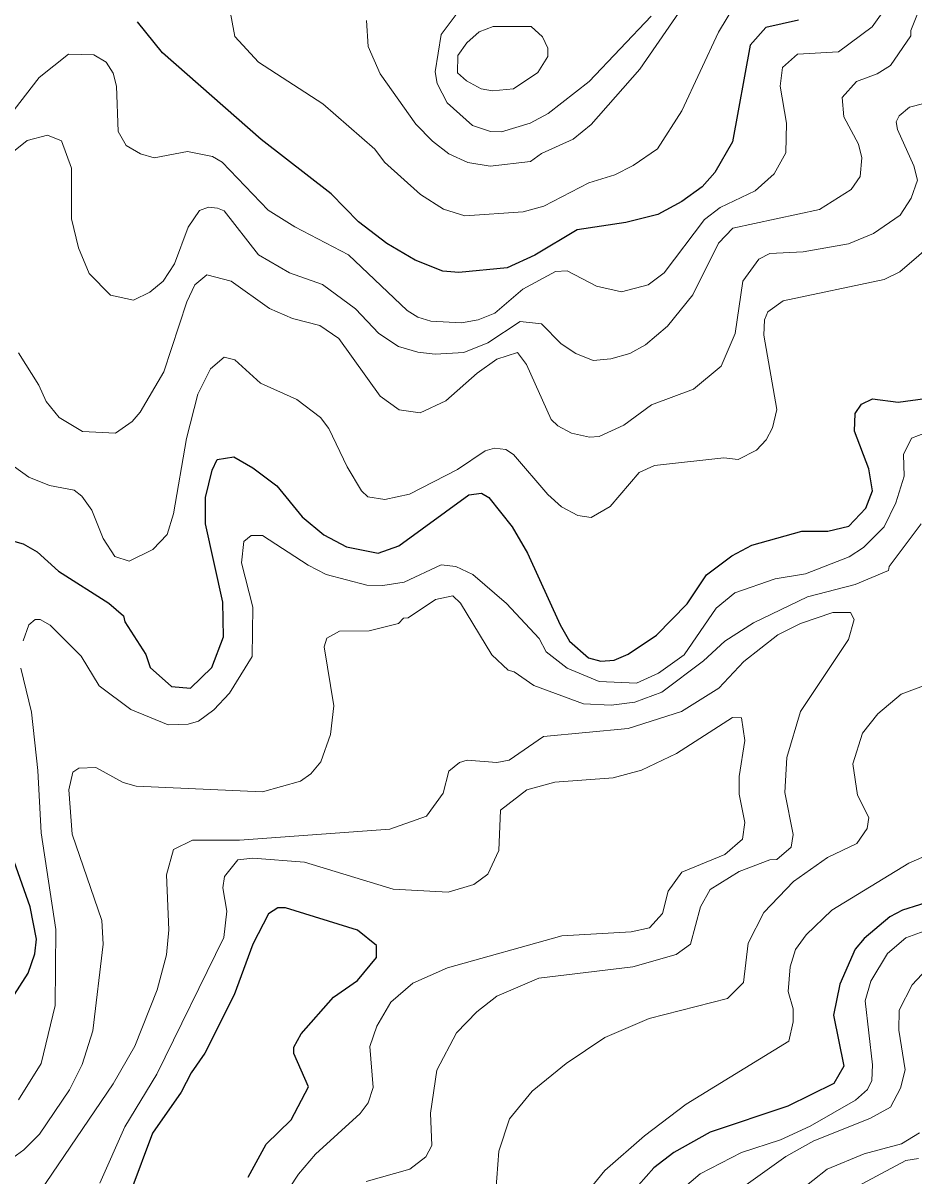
# Model space of a CAD drawing. Extents: x 673.3 to 698.5, y 6984.3 to 7012.3.
# Drawn here: x 682.618 to 683.506, y 6996.621 to 6997.77 of the extents above; entities that cross this region are included whole.
import ezdxf

# ---------------------------------------------------------------- set-up
doc = ezdxf.new("R2010")
doc.units = 0
doc.header["$LTSCALE"] = 0.032
doc.layers.add('1', color=7, linetype='Continuous', lineweight=25)
doc.layers.add('2', color=7, linetype='Continuous', lineweight=13)

msp = doc.modelspace()

# ---------------------------------------------------------------- linework, layer by layer
at = {"layer": '1'}
for points in [[(683.3912, 6997.7731), (683.3587, 6997.7658), (683.343, 6997.7482), (683.3255, 6997.6517), (683.3078, 6997.6214), (683.2952, 6997.6071), (683.275, 6997.5924), (683.2511, 6997.5793), (683.2192, 6997.5715), (683.1705, 6997.5642), (683.1285, 6997.5388), (683.1007, 6997.5261), (683.0527, 6997.5217), (683.0369, 6997.5229), (683.0091, 6997.5338), (682.981, 6997.5503), (682.9528, 6997.5721), (682.9255, 6997.6001), (682.8558, 6997.6541), (682.7575, 6997.7405), (682.7326, 6997.7713)], [(682.6034, 6997.2553), (682.6185, 6997.251), (682.6324, 6997.2431), (682.6538, 6997.2238), (682.704, 6997.1921), (682.7185, 6997.1793), (682.7197, 6997.1732), (682.7407, 6997.1409), (682.745, 6997.1277), (682.7663, 6997.1088), (682.7854, 6997.1071), (682.8067, 6997.1277), (682.8182, 6997.1584), (682.8174, 6997.193), (682.8003, 6997.2709), (682.8003, 6997.2973), (682.8068, 6997.3244), (682.8118, 6997.3351), (682.8285, 6997.3377), (682.8473, 6997.327), (682.8714, 6997.3088), (682.8965, 6997.278), (682.9182, 6997.26), (682.9406, 6997.248), (682.9724, 6997.2418), (682.9928, 6997.2491), (683.0627, 6997.2999), (683.0754, 6997.3017), (683.0827, 6997.2972), (683.1058, 6997.2682), (683.121, 6997.2419), (683.1536, 6997.1702), (683.1631, 6997.1541), (683.182, 6997.1375), (683.1942, 6997.1342), (683.2075, 6997.135), (683.2215, 6997.1412), (683.2497, 6997.16), (683.2803, 6997.1914), (683.2994, 6997.2202), (683.3248, 6997.239), (683.3446, 6997.2498), (683.3945, 6997.2636), (683.4205, 6997.2636), (683.4414, 6997.2686), (683.4581, 6997.2865), (683.4648, 6997.3038), (683.4612, 6997.3259), (683.447, 6997.3635), (683.4476, 6997.3809), (683.4538, 6997.3904), (683.4648, 6997.3955), (683.4906, 6997.3923), (683.5175, 6997.3958)], [(682.5928, 6996.7761), (682.6236, 6996.8231), (682.63, 6996.8425), (682.6317, 6996.8569), (682.6256, 6996.8893), (682.6096, 6996.9346)], [(683.5456, 6996.9019), (683.4948, 6996.886), (683.4822, 6996.8794), (683.4565, 6996.8578), (683.4478, 6996.8471), (683.4325, 6996.8123), (683.4259, 6996.7811), (683.4362, 6996.7303), (683.4265, 6996.7132), (683.3807, 6996.6905), (683.303, 6996.6647), (683.2671, 6996.6443), (683.2471, 6996.629), (683.2242, 6996.6033)], [(682.8428, 6996.6197), (682.8606, 6996.6527), (682.8856, 6996.677), (682.9028, 6996.7099), (682.8884, 6996.7429), (682.8884, 6996.7492), (682.8955, 6996.7625), (682.9279, 6996.7991), (682.9518, 6996.8157), (682.9705, 6996.8387), (682.9706, 6996.8506), (682.9517, 6996.8661), (682.8801, 6996.8881), (682.8722, 6996.8881), (682.8629, 6996.8822), (682.8475, 6996.852), (682.8287, 6996.8015), (682.7996, 6996.7435), (682.7858, 6996.7239), (682.776, 6996.7044), (682.7475, 6996.6637), (682.7044, 6996.548)]]:
    msp.add_lwpolyline(points, dxfattribs=at)
at = {"layer": '2'}
for points in [[(682.9608, 6997.7729), (682.9623, 6997.7468), (682.9742, 6997.7197), (683.0098, 6997.6693), (683.0264, 6997.6524), (683.0428, 6997.64), (683.0616, 6997.6311), (683.0838, 6997.6276), (683.124, 6997.6323), (683.1351, 6997.6402), (683.1665, 6997.6543), (683.1845, 6997.669), (683.2331, 6997.7242), (683.3013, 6997.8231)], [(682.5884, 6997.6258), (682.6225, 6997.6531), (682.6427, 6997.6586), (682.6567, 6997.6529), (682.6668, 6997.6254), (682.6668, 6997.5749), (682.6737, 6997.5462), (682.6843, 6997.5206), (682.7057, 6997.4988), (682.7284, 6997.4941), (682.7446, 6997.5021), (682.7581, 6997.5129), (682.7695, 6997.5303), (682.7829, 6997.5668), (682.7943, 6997.5834), (682.8032, 6997.5867), (682.8122, 6997.5857), (682.8187, 6997.5829), (682.8529, 6997.5393), (682.8841, 6997.5213), (682.9168, 6997.5095), (682.9498, 6997.4855), (682.973, 6997.4607), (682.9927, 6997.4477), (683.0118, 6997.442), (683.029, 6997.4403), (683.0576, 6997.4419), (683.0816, 6997.4514), (683.1137, 6997.4727), (683.1352, 6997.4703), (683.1546, 6997.4503), (683.1693, 6997.4407), (683.1866, 6997.4338), (683.204, 6997.4354), (683.2232, 6997.4409), (683.2388, 6997.4493), (683.2606, 6997.4682), (683.286, 6997.4994), (683.3116, 6997.5508), (683.3256, 6997.5656), (683.4121, 6997.5843), (683.4438, 6997.6043), (683.4526, 6997.6173), (683.4544, 6997.6358), (683.4509, 6997.6496), (683.4365, 6997.6768), (683.4348, 6997.696), (683.4491, 6997.712), (683.4695, 6997.7195), (683.4828, 6997.728), (683.503, 6997.7575), (683.5031, 6997.7628), (683.518, 6997.8008)], [(682.6095, 6997.6836), (682.6346, 6997.716), (682.6637, 6997.7391), (682.689, 6997.7385), (682.7013, 6997.7313), (682.7083, 6997.7202), (682.7115, 6997.7074), (682.7131, 6997.6621), (682.7213, 6997.648), (682.7354, 6997.6399), (682.7491, 6997.6359), (682.7824, 6997.6423), (682.8072, 6997.6371), (682.8167, 6997.6314), (682.8628, 6997.5838), (682.8891, 6997.567), (682.9426, 6997.539), (683.0013, 6997.4838), (683.0118, 6997.4771), (683.0248, 6997.4729), (683.0553, 6997.4713), (683.0718, 6997.4744), (683.0884, 6997.4809), (683.1166, 6997.5048), (683.1489, 6997.5225), (683.1607, 6997.5233), (683.1899, 6997.5078), (683.2148, 6997.5022), (683.2415, 6997.5094), (683.2573, 6997.5211), (683.2976, 6997.5745), (683.3131, 6997.5863), (683.3481, 6997.603), (683.3668, 6997.6198), (683.3784, 6997.6409), (683.3793, 6997.6703), (683.3728, 6997.7072), (683.3753, 6997.7258), (683.3902, 6997.7391), (683.431, 6997.7415), (683.4645, 6997.7665), (683.4964, 6997.8114)], [(682.8215, 6997.8), (682.8295, 6997.7567), (682.853, 6997.7312), (682.9173, 6997.6897), (682.9689, 6997.6446), (682.9786, 6997.6316), (683.0144, 6997.5992), (683.0373, 6997.5846), (683.0586, 6997.578), (683.1169, 6997.5819), (683.1374, 6997.5877), (683.1823, 6997.6109), (683.2081, 6997.6189), (683.2265, 6997.6281), (683.2508, 6997.6449), (683.2749, 6997.6828), (683.3116, 6997.761), (683.3355, 6997.8011)], [(683.0589, 6997.7908), (683.035, 6997.7587), (683.0292, 6997.7216), (683.031, 6997.7099), (683.0409, 6997.6907), (683.0663, 6997.6681), (683.0841, 6997.6621), (683.0951, 6997.6619), (683.1238, 6997.6705), (683.1418, 6997.6802), (683.1826, 6997.7119), (683.2445, 6997.7772)], [(683.5305, 6997.6936), (683.5017, 6997.6863), (683.4914, 6997.6776), (683.4886, 6997.6718), (683.4899, 6997.664), (683.5062, 6997.6279), (683.5097, 6997.6135), (683.5033, 6997.5956), (683.4925, 6997.5787), (683.4659, 6997.5605), (683.4411, 6997.55), (683.3958, 6997.5421), (683.3625, 6997.5404), (683.3517, 6997.5347), (683.3356, 6997.5128), (683.3279, 6997.4609), (683.314, 6997.4282), (683.2866, 6997.4054), (683.2447, 6997.3897), (683.217, 6997.3693), (683.1925, 6997.358), (683.1828, 6997.3573), (683.1651, 6997.3614), (683.1513, 6997.3687), (683.1447, 6997.3751), (683.1202, 6997.43), (683.1111, 6997.4419), (683.0906, 6997.4351), (683.071, 6997.4212), (683.0397, 6997.3936), (683.014, 6997.3817), (682.9932, 6997.3845), (682.9742, 6997.3983), (682.933, 6997.4557), (682.9143, 6997.4688), (682.8868, 6997.4758), (682.8641, 6997.4858), (682.8258, 6997.513), (682.8016, 6997.5192), (682.7897, 6997.5094), (682.7815, 6997.4922), (682.7587, 6997.4224), (682.735, 6997.3822), (682.7273, 6997.3731), (682.7104, 6997.3614), (682.6778, 6997.3631), (682.6543, 6997.3771), (682.6416, 6997.3929), (682.6343, 6997.4091), (682.614, 6997.4414)], [(682.6099, 6997.3279), (682.6243, 6997.3177), (682.6449, 6997.3093), (682.6693, 6997.3045), (682.6771, 6997.2987), (682.687, 6997.2845), (682.6983, 6997.2565), (682.71, 6997.2385), (682.7242, 6997.2337), (682.7479, 6997.2455), (682.7619, 6997.2604), (682.7685, 6997.281), (682.7813, 6997.3562), (682.7927, 6997.4003), (682.8052, 6997.4256), (682.8187, 6997.4371), (682.8296, 6997.4345), (682.8551, 6997.4114), (682.8913, 6997.3948), (682.9147, 6997.3771), (682.9232, 6997.3662), (682.9413, 6997.3277), (682.9557, 6997.3038), (682.9621, 6997.298), (682.9788, 6997.2954), (683.0036, 6997.3007), (683.0514, 6997.3251), (683.0788, 6997.3438), (683.0883, 6997.3465), (683.0995, 6997.3451), (683.1073, 6997.34), (683.1415, 6997.3003), (683.1549, 6997.2881), (683.1714, 6997.2794), (683.1846, 6997.2775), (683.2036, 6997.2882), (683.2324, 6997.3223), (683.2477, 6997.3293), (683.3169, 6997.3369), (683.331, 6997.3353), (683.3492, 6997.3443), (683.3588, 6997.3546), (683.3653, 6997.3668), (683.3695, 6997.3849), (683.3566, 6997.4592), (683.3572, 6997.4745), (683.3607, 6997.4825), (683.3758, 6997.4934), (683.4765, 6997.5146), (683.492, 6997.5222), (683.5914, 6997.6077)], [(683.5387, 6997.3698), (683.5039, 6997.3563), (683.4958, 6997.3401)], [(683.4958, 6997.3401), (683.4965, 6997.3184), (683.4883, 6997.2919), (683.4764, 6997.2679), (683.456, 6997.2474), (683.4418, 6997.2382), (683.3983, 6997.2213), (683.3678, 6997.2162), (683.3277, 6997.2023), (683.309, 6997.187), (683.2773, 6997.1405), (683.2517, 6997.1223), (683.2296, 6997.1122), (683.1926, 6997.1138), (683.1607, 6997.1273), (683.1398, 6997.1434), (683.1327, 6997.1567), (683.1003, 6997.1916), (683.0665, 6997.2204), (683.0498, 6997.2286), (683.0351, 6997.2301), (682.9981, 6997.2128), (682.9768, 6997.2094), (682.9609, 6997.2099), (682.9206, 6997.2206), (682.9024, 6997.2298), (682.8569, 6997.2595), (682.8458, 6997.2594), (682.8384, 6997.2533), (682.8361, 6997.2322), (682.8475, 6997.1878), (682.8468, 6997.1387), (682.824, 6997.1023), (682.8087, 6997.0856), (682.7932, 6997.0744), (682.7831, 6997.0712), (682.7631, 6997.0706), (682.7257, 6997.086), (682.6944, 6997.1096), (682.6764, 6997.139), (682.6453, 6997.1701), (682.6355, 6997.1757), (682.6305, 6997.1756), (682.6243, 6997.1704), (682.6184, 6997.1543)], [(682.6984, 6996.8521), (682.6969, 6996.8755), (682.6675, 6996.9617), (682.6642, 6997.0058), (682.6681, 6997.0236), (682.6739, 6997.0275), (682.6908, 6997.0282), (682.7182, 6997.0131), (682.7313, 6997.0096), (682.8569, 6997.004), (682.895, 6997.0145), (682.9053, 6997.0217), (682.915, 6997.0337), (682.9249, 6997.0611), (682.928, 6997.0895), (682.9184, 6997.1484), (682.9211, 6997.157), (682.9338, 6997.1642), (682.9633, 6997.1645), (682.9924, 6997.1716), (682.9975, 6997.1771), (683.0021, 6997.1774), (683.0293, 6997.1956), (683.0468, 6997.1992), (683.0545, 6997.1919), (683.0855, 6997.1405), (683.1017, 6997.1252), (683.1079, 6997.1236), (683.1274, 6997.1099), (683.1768, 6997.0917), (683.2045, 6997.0902), (683.228, 6997.0932), (683.255, 6997.1033), (683.2965, 6997.1345), (683.3177, 6997.154), (683.3462, 6997.1725), (683.4002, 6997.1981), (683.4477, 6997.2104), (683.4808, 6997.2245), (683.4814, 6997.2286), (683.5134, 6997.2709)], [(682.6353, 6996.6051), (682.7082, 6996.7129), (682.7297, 6996.7504), (682.7521, 6996.8064), (682.7613, 6996.8413), (682.7637, 6996.8664), (682.7613, 6996.9211), (682.7683, 6996.9463), (682.7872, 6996.9557), (682.8341, 6996.9558), (682.9838, 6996.9667), (683.0203, 6996.9796), (683.037, 6997.0026), (683.0428, 6997.0246), (683.0533, 6997.033), (683.061, 6997.0355), (683.0907, 6997.0332), (683.1029, 6997.0356), (683.1369, 6997.0591), (683.2213, 6997.067), (683.2745, 6997.0838), (683.3117, 6997.1073), (683.3367, 6997.1339), (683.3706, 6997.1603), (683.393, 6997.1718), (683.4254, 6997.1828), (683.4429, 6997.1826)], [(683.4429, 6997.1826), (683.4467, 6997.1756), (683.4411, 6997.1557), (683.3933, 6997.0839), (683.3794, 6997.038), (683.3777, 6997.0032), (683.3858, 6996.9614), (683.3838, 6996.9486), (683.3695, 6996.9364), (683.3626, 6996.9361), (683.332, 6996.9244), (683.3032, 6996.9064), (683.2935, 6996.8892), (683.2834, 6996.852), (683.2693, 6996.8417), (683.226, 6996.8296), (683.1323, 6996.818), (683.0904, 6996.8001), (683.0706, 6996.7847), (683.0505, 6996.7638), (683.0308, 6996.7265), (683.0243, 6996.6835), (683.0258, 6996.6515), (683.0197, 6996.6401), (683.004, 6996.6276), (682.9602, 6996.6154)], [(682.6162, 6997.127), (682.6269, 6997.0834), (682.6333, 6997.0253), (682.6365, 6996.9631), (682.6511, 6996.8667), (682.6505, 6996.791), (682.6364, 6996.7332), (682.6139, 6996.6969)], [(683.5156, 6997.1097), (683.4936, 6997.1012), (683.4703, 6997.0817), (683.4551, 6997.0624), (683.4453, 6997.0318), (683.4499, 6997.0006), (683.4614, 6996.9784), (683.4596, 6996.9674), (683.4493, 6996.9525), (683.4202, 6996.9383), (683.3861, 6996.9146), (683.3567, 6996.8835), (683.3411, 6996.853), (683.3364, 6996.8139), (683.3205, 6996.7978), (683.2422, 6996.7779), (683.1983, 6996.7589), (683.1597, 6996.733), (683.1258, 6996.7055), (683.1031, 6996.6778), (683.0927, 6996.6458), (683.0894, 6996.6058)], [(682.8473, 6996.5536), (682.8928, 6996.6227), (682.9099, 6996.6427), (682.9544, 6996.6832), (682.9622, 6996.6938), (682.9673, 6996.709), (682.964, 6996.75), (682.971, 6996.7703), (682.9848, 6996.7943), (683.0069, 6996.8131), (683.0413, 6996.8286), (683.1553, 6996.8604), (683.2243, 6996.8642), (683.2426, 6996.8684), (683.2555, 6996.8825), (683.2614, 6996.9047), (683.2748, 6996.9237), (683.3176, 6996.9415), (683.3353, 6996.9566), (683.3377, 6996.9733), (683.3321, 6997.0015), (683.332, 6997.0193), (683.3377, 6997.055), (683.3343, 6997.0776), (683.3255, 6997.0781), (683.2697, 6997.0422), (683.2346, 6997.0255), (683.2065, 6997.0177), (683.1485, 6997.0135), (683.1206, 6997.0058), (683.0943, 6996.9856), (683.0927, 6996.9455), (683.0815, 6996.9219), (683.0676, 6996.9116), (683.042, 6996.9038), (682.9873, 6996.9069), (682.8989, 6996.9338), (682.8475, 6996.9378), (682.8326, 6996.9361), (682.8193, 6996.9195), (682.8174, 6996.9082), (682.8214, 6996.8849), (682.8184, 6996.8588), (682.7516, 6996.7223), (682.7197, 6996.6699), (682.6949, 6996.6139)], [(683.1761, 6996.5996), (683.1982, 6996.6264), (683.2376, 6996.6609), (683.2791, 6996.6927), (683.3816, 6996.7555), (683.3859, 6996.7745), (683.3858, 6996.7877), (683.381, 6996.8049), (683.383, 6996.8296), (683.3883, 6996.8466), (683.3988, 6996.8613), (683.4244, 6996.8859), (683.5012, 6996.9328), (683.5501, 6996.9542)], [(683.3229, 6996.6004), (683.3786, 6996.6405), (683.4065, 6996.6561), (683.4624, 6996.6784), (683.483, 6996.6894), (683.4929, 6996.7084), (683.4973, 6996.7267), (683.4912, 6996.7664), (683.4914, 6996.7863), (683.5044, 6996.8116), (683.5189, 6996.8271), (683.543, 6996.8433), (683.6104, 6996.8671), (683.6537, 6996.8775), (683.7244, 6996.8867), (683.748, 6996.8938), (683.8499, 6996.9148), (683.897, 6996.9274)], [(683.5531, 6996.8784), (683.4982, 6996.8582), (683.4797, 6996.8427), (683.4633, 6996.8151), (683.4575, 6996.7956), (683.4649, 6996.7318), (683.4641, 6996.7162), (683.4598, 6996.7073), (683.448, 6996.6964), (683.4027, 6996.6706), (683.3731, 6996.6571), (683.3343, 6996.6445), (683.2931, 6996.6231), (683.2573, 6996.5926)], [(682.6009, 6996.6337), (682.6193, 6996.6469), (682.6349, 6996.6626), (682.6647, 6996.7068), (682.6774, 6996.7321), (682.6878, 6996.7658), (682.6984, 6996.8521)], [(683.5116, 6996.6639), (683.4938, 6996.6529), (683.4567, 6996.643), (683.4198, 6996.6279), (683.3911, 6996.6051)], [(683.5108, 6996.6383), (683.498, 6996.6364), (683.4398, 6996.6052)]]:
    msp.add_lwpolyline(points, dxfattribs=at)
msp.add_lwpolyline([(683.1362, 6997.7564), (683.1249, 6997.7668), (683.0869, 6997.7668), (683.0729, 6997.7614), (683.0606, 6997.7504), (683.0518, 6997.738), (683.0512, 6997.7207), (683.0602, 6997.7127), (683.0751, 6997.7046), (683.0861, 6997.7026), (683.1073, 6997.7045), (683.1315, 6997.721), (683.1415, 6997.7367), (683.1415, 6997.7451)], close=True, dxfattribs=at)

doc.saveas('drawing.dxf')
